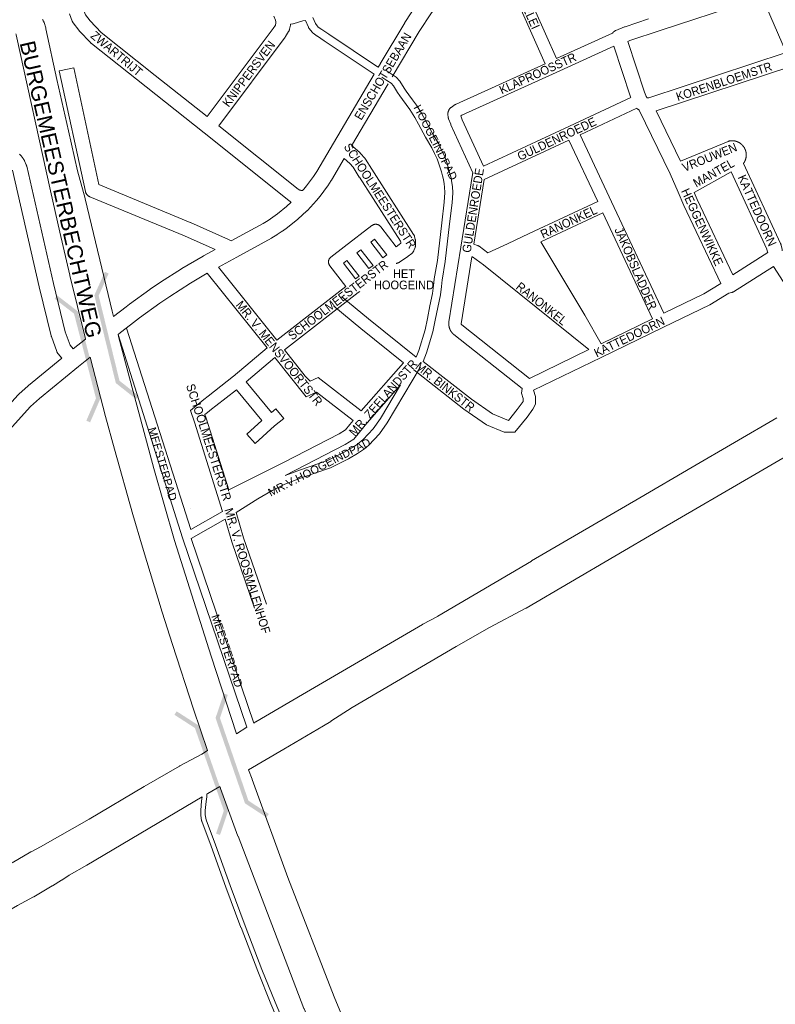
# Model space of a CAD drawing. Header units: metres. Extents: x 123819 to 142731, y 393440 to 405763.
# Tile 281 of 346: x 136853 to 137522, y 397774 to 398646. Entities that reach past the tile are written whole.
import ezdxf
from ezdxf.enums import TextEntityAlignment as Align

# ---------------------------------------------------------------- set-up
doc = ezdxf.new("R2010")
doc.units = ezdxf.units.M
doc.header["$MEASUREMENT"] = 0
for name, color, linetype, lineweight in [('gs-anno-wegen algemeen tekst', 7, 'Continuous', 0), ('gs-knt-aanvullende hoofdweg', 7, 'Continuous', 0), ('gs-knt-fietspaden', 7, 'Continuous', 0), ('gs-knt-hoofdweg', 7, 'Continuous', 0), ('gs-knt-paden', 7, 'Continuous', 0), ('gs-knt-plantopografie fietspaden', 7, 'Continuous', 0), ('gs-knt-wegen algemeen', 7, 'Continuous', 0), ('gs-symb-viaduct', 7, 'Continuous', 0)]:
    doc.layers.add(name, color=color, linetype=linetype, lineweight=lineweight)
doc.styles.add('Style-Arial', font='arial.ttf')

# ---------------------------------------------------------------- blocks, each defined once
blk = doc.blocks.new('gg0-viaduct_20')
at = {"layer": 'gs-symb-viaduct', "linetype": 'Continuous'}
blk.add_hatch(color=7, dxfattribs=at).paths.add_polyline_path([(5.576, -1.689), (3.875, -0.366), (-3.875, -0.366), (-5.576, -1.689), (-5.8, -1.4), (-4, 0), (4, 0), (5.8, -1.4)])
blk = doc.blocks.new('gg0-viaduct_21')
at = {"layer": 'gs-symb-viaduct', "linetype": 'Continuous'}
blk.add_hatch(color=7, dxfattribs=at).paths.add_polyline_path([(-5.576, -1.689), (-5.8, -1.4), (-4, 0), (4, 0), (5.8, -1.4), (5.576, -1.689), (3.875, -0.366), (-3.875, -0.366)])
blk = doc.blocks.new('gg0-viaduct_22')
at = {"layer": 'gs-symb-viaduct', "linetype": 'Continuous'}
blk.add_hatch(color=7, dxfattribs=at).paths.add_polyline_path([(-5.576, -1.689), (-5.8, -1.4), (-4, 0), (4, 0), (5.8, -1.4), (5.576, -1.689), (3.875, -0.366), (-3.875, -0.366)])
blk = doc.blocks.new('gg0-viaduct_23')
at = {"layer": 'gs-symb-viaduct', "linetype": 'Continuous'}
blk.add_hatch(color=7, dxfattribs=at).paths.add_polyline_path([(-5.576, -1.689), (-5.8, -1.4), (-4, 0), (4, 0), (5.8, -1.4), (5.576, -1.689), (3.875, -0.366), (-3.875, -0.366)])

msp = doc.modelspace()

# ---------------------------------------------------------------- linework, layer by layer
at = {"layer": 'gs-anno-wegen algemeen tekst', "color": 7, "linetype": 'Continuous'}
for p, q in [((137004.03, 398193.95), (136947.13, 398372.44)), ((137422.86, 398373.21), (137367.8, 398346.49)), ((136996.91, 398186.64), (136939.77, 398366.83)), ((137071.66, 398354.88), (137041.8, 398329.64)), ((137078.54, 398346.29), (137053.06, 398324.76)), ((137106.41, 398311.45), (137078.54, 398346.29)), ((137367.8, 398346.49), (137307.75, 398317.35)), ((137067.17, 398290.51), (137044.52, 398317.82)), ((137075.48, 398297.71), (137053.06, 398324.76)), ((137079.36, 398300.95), (137075.48, 398297.71)), ((137061.13, 398270.3), (137078.37, 398285.8)), ((137032.22, 398210.01), (137004.03, 398193.95)), ((137034.65, 398203.34), (137004.47, 398186.15))]:
    msp.add_line(p, q, dxfattribs=at)
at = {"layer": 'gs-anno-wegen algemeen tekst', "color": 7, "linetype": 'Continuous', "flags": 128}
for points in [[(137271.11, 398727.91), (137273.88, 398726.46), (137274.08, 398726.35), (137274.28, 398726.23), (137274.47, 398726.1), (137274.66, 398725.97), (137276.45, 398724.6), (137276.66, 398724.44), (137276.86, 398724.27), (137277.05, 398724.08), (137277.23, 398723.89), (137277.4, 398723.69), (137277.56, 398723.48), (137277.71, 398723.27), (137278.96, 398721.39), (137279.08, 398721.2), (137279.2, 398721), (137279.31, 398720.79), (137279.4, 398720.58), (137328.23, 398611.12)], [(137318.19, 398606.57), (137269.53, 398715.67), (137269.05, 398716.39), (137268.36, 398716.91), (137266.02, 398718.14)], [(137328.23, 398611.12), (137377.74, 398633.58)], [(137378.94, 398622.03), (137327.73, 398598.8), (137244.14, 398560.88), (137243.34, 398560.35), (137244.61, 398556.99), (137263.57, 398515.8)], [(137254.12, 398509.97), (137234.52, 398552.56), (137234.44, 398552.74), (137234.37, 398552.91), (137232.52, 398557.79), (137232.44, 398558.01), (137232.37, 398558.24), (137232.32, 398558.47), (137232.27, 398558.7), (137232.23, 398558.93), (137232.2, 398559.16), (137231.93, 398561.67), (137231.91, 398561.92), (137231.9, 398562.18), (137231.91, 398562.44), (137231.92, 398562.69), (137231.95, 398562.94), (137231.98, 398563.2), (137232.03, 398563.45), (137232.1, 398563.7), (137232.17, 398563.94), (137232.25, 398564.18), (137232.65, 398565.24), (137232.75, 398565.48), (137232.86, 398565.73), (137232.98, 398565.96), (137233.12, 398566.19), (137233.26, 398566.41), (137233.42, 398566.63), (137233.58, 398566.84), (137233.76, 398567.04), (137233.94, 398567.23), (137234.14, 398567.41), (137234.34, 398567.58), (137234.55, 398567.74), (137234.77, 398567.89), (137238.42, 398570.32), (137238.61, 398570.43), (137238.8, 398570.54), (137238.99, 398570.64), (137239.19, 398570.74), (137318.19, 398606.57)], [(137263.57, 398515.8), (137339.48, 398551.3), (137393.89, 398576.75)], [(137399.2, 398567.07), (137349.14, 398543.66)], [(137349.14, 398543.66), (137376.93, 398484.24), (137423.08, 398385.56)], [(137339.16, 398538.99), (137264.08, 398503.87), (137254.97, 398446.76)], [(137364.62, 398484.55), (137339.16, 398538.99)], [(137297.57, 398319.01), (137237.28, 398366.69), (137237.2, 398366.75), (137237.12, 398366.81), (137237.05, 398366.88), (137236.97, 398366.94), (137236.9, 398367.01), (137236.82, 398367.07), (137236.74, 398367.14), (137236.67, 398367.2), (137236.6, 398367.27), (137236.52, 398367.34), (137236.45, 398367.41), (137236.38, 398367.48), (137236.31, 398367.55), (137236.24, 398367.62), (137236.17, 398367.69), (137236.1, 398367.76), (137236.03, 398367.83), (137235.96, 398367.9), (137235.89, 398367.98), (137235.82, 398368.05), (137235.76, 398368.13), (137235.69, 398368.2), (137235.62, 398368.28), (137235.56, 398368.35), (137235.5, 398368.43), (137235.43, 398368.51), (137235.37, 398368.58), (137235.31, 398368.66), (137235.24, 398368.74), (137235.18, 398368.82), (137235.12, 398368.9), (137235.06, 398368.98), (137235, 398369.06), (137234.95, 398369.14), (137234.89, 398369.22), (137234.83, 398369.3), (137234.77, 398369.39), (137234.72, 398369.47), (137234.66, 398369.55), (137234.61, 398369.64), (137234.56, 398369.72), (137234.5, 398369.81), (137234.45, 398369.89), (137234.4, 398369.98), (137234.35, 398370.06), (137234.3, 398370.15), (137234.25, 398370.24), (137234.2, 398370.32), (137234.15, 398370.41), (137234.11, 398370.5), (137234.06, 398370.59), (137234.01, 398370.68), (137233.97, 398370.76), (137233.92, 398370.85), (137233.88, 398370.94), (137233.84, 398371.03), (137233.8, 398371.13), (137233.75, 398371.22), (137233.71, 398371.31), (137233.67, 398371.4), (137233.64, 398371.49), (137233.6, 398371.58), (137233.56, 398371.68), (137233.52, 398371.77), (137233.49, 398371.86), (137233.45, 398371.96), (137233.42, 398372.05), (137233.38, 398372.14), (137233.35, 398372.24), (137233.32, 398372.33), (137233.29, 398372.43), (137233.26, 398372.52), (137233.23, 398372.62), (137233.2, 398372.71), (137233.17, 398372.81), (137233.14, 398372.91), (137233.12, 398373), (137233.09, 398373.1), (137233.07, 398373.2), (137233.04, 398373.29), (137233.02, 398373.39), (137233, 398373.49), (137232.98, 398373.59), (137232.96, 398373.68), (137232.93, 398373.78), (137232.92, 398373.88), (137232.9, 398373.98), (137232.88, 398374.07), (137232.86, 398374.17), (137232.85, 398374.27), (137232.83, 398374.37), (137232.82, 398374.47), (137232.8, 398374.57), (137232.79, 398374.67), (137232.78, 398374.77), (137232.77, 398374.87), (137232.76, 398374.97), (137232.75, 398375.07), (137232.74, 398375.16), (137232.73, 398375.26), (137232.73, 398375.36), (137232.72, 398375.46), (137232.71, 398375.56), (137232.71, 398375.66), (137232.71, 398375.76), (137232.7, 398375.86), (137232.7, 398375.96), (137232.7, 398376.06), (137232.7, 398376.16), (137232.7, 398376.26), (137232.7, 398376.36), (137232.7, 398376.46), (137232.71, 398376.56), (137232.71, 398376.66), (137232.72, 398376.76), (137232.72, 398376.86), (137232.73, 398376.96), (137232.73, 398377.06), (137232.74, 398377.16), (137232.75, 398377.26), (137232.76, 398377.36), (137232.77, 398377.46), (137232.78, 398377.56), (137232.79, 398377.66), (137232.81, 398377.76), (137232.82, 398377.86), (137232.84, 398377.95), (137232.85, 398378.05), (137243.38, 398444.06), (137253.66, 398508.49), (137253.71, 398508.76), (137253.77, 398509.02), (137253.85, 398509.28), (137253.93, 398509.53), (137254.03, 398509.78), (137254.12, 398509.97)], [(137254.97, 398446.76), (137258.18, 398445.55), (137258.4, 398445.46), (137258.62, 398445.36), (137258.84, 398445.25), (137259.05, 398445.14), (137259.25, 398445.01), (137259.45, 398444.87), (137267.36, 398439.18), (137284.69, 398447.02), (137304, 398456.08), (137364.62, 398484.55)], [(137369.29, 398474.57), (137314.2, 398448.7)], [(137413.17, 398380.75), (137369.29, 398474.57)], [(137080.22, 398361.82), (137141.4, 398409.18), (137127.25, 398427.65), (137127.09, 398427.87), (137126.94, 398428.1), (137126.8, 398428.33), (137126.68, 398428.57), (137126.56, 398428.81), (137126.46, 398429.06), (137126.37, 398429.32), (137126.3, 398429.58), (137126.23, 398429.84), (137126.18, 398430.11), (137126.15, 398430.38), (137126.12, 398430.65), (137126.11, 398430.92), (137126.11, 398431.19), (137126.13, 398431.46), (137126.16, 398431.72), (137126.2, 398431.99), (137126.25, 398432.26), (137126.32, 398432.52), (137126.4, 398432.78), (137126.5, 398433.03), (137126.6, 398433.28), (137126.72, 398433.52), (137126.85, 398433.76), (137126.99, 398433.99), (137127.14, 398434.21), (137127.31, 398434.43), (137127.48, 398434.64), (137127.66, 398434.84), (137127.86, 398435.03), (137128.06, 398435.21), (137128.27, 398435.38), (137140.14, 398444.48), (137164.65, 398463.26), (137164.86, 398463.41), (137165.09, 398463.56), (137165.32, 398463.7), (137165.56, 398463.83), (137165.81, 398463.94), (137166.06, 398464.04), (137166.32, 398464.13), (137166.57, 398464.21), (137166.84, 398464.27), (137167.1, 398464.32), (137167.37, 398464.36), (137167.64, 398464.38), (137167.91, 398464.39), (137168.18, 398464.39), (137168.45, 398464.37), (137168.72, 398464.34), (137168.99, 398464.3), (137169.25, 398464.25), (137169.51, 398464.18), (137169.77, 398464.1), (137170.03, 398464.01), (137170.27, 398463.9), (137170.52, 398463.78), (137170.76, 398463.65), (137170.99, 398463.51), (137171.21, 398463.36), (137171.43, 398463.2), (137171.63, 398463.02), (137171.83, 398462.84), (137172.02, 398462.65), (137172.2, 398462.44), (137172.37, 398462.24), (137172.37, 398462.23), (137172.37, 398462.23)], [(137172.37, 398462.23), (137185.98, 398444.48)], [(137163.6, 398448.57), (137174.28, 398434.62), (137177.66, 398437.22), (137166.98, 398451.16), (137163.6, 398448.57)], [(137314.2, 398448.7), (137353.11, 398383.86), (137353.17, 398383.77), (137367.61, 398358.64)], [(137165.57, 398427.88), (137154.85, 398441.86), (137151.22, 398439.08), (137161.95, 398425.08), (137165.57, 398427.88)], [(137153.24, 398418.34), (137142.47, 398432.38), (137139.34, 398429.98), (137150.12, 398415.92), (137153.24, 398418.34)], [(137185.99, 398429.74), (137185.99, 398429.74)], [(137253.2, 398435.65), (137243.73, 398376.32), (137243.73, 398376.28), (137243.72, 398376.25), (137243.72, 398376.21), (137243.72, 398376.18), (137243.72, 398376.14), (137243.72, 398376.11), (137243.72, 398376.07), (137243.73, 398376.04), (137243.73, 398376), (137243.74, 398375.97), (137243.74, 398375.94), (137243.75, 398375.9), (137243.76, 398375.87), (137243.77, 398375.84), (137243.78, 398375.8), (137243.79, 398375.77), (137243.8, 398375.74), (137243.82, 398375.71), (137243.83, 398375.68), (137243.85, 398375.65), (137243.87, 398375.62), (137243.88, 398375.59), (137243.9, 398375.56), (137243.92, 398375.53), (137243.94, 398375.5), (137243.97, 398375.48), (137243.99, 398375.45), (137244.01, 398375.43), (137244.04, 398375.4), (137244.06, 398375.38), (137244.09, 398375.35), (137244.12, 398375.33), (137304.16, 398327.85)], [(137356.77, 398353.38), (137263.39, 398428.46), (137253.61, 398435.5), (137253.2, 398435.65)], [(137071.66, 398354.88), (137018.77, 398420.98)], [(137028.52, 398426.44), (137080.22, 398361.82)], [(137153.84, 398404.87), (137152.48, 398403.82), (137087.07, 398353.18)], [(137423.08, 398385.56), (137458.66, 398402.82), (137473.58, 398411.82)], [(137137.79, 398400.24), (137161.62, 398380.58), (137203.84, 398346.74)], [(137480.73, 398403.27), (137463.92, 398393.14), (137422.86, 398373.21)], [(137130.79, 398391.76), (137154.68, 398372.05), (137192.54, 398341.7)], [(137367.61, 398358.64), (137413.17, 398380.75)], [(137087.07, 398353.18), (137105.47, 398329.85), (137110.01, 398325.31), (137116.94, 398328.58), (137154.91, 398299.06)], [(137304.16, 398327.85), (137356.77, 398353.38)], [(137209.84, 398342.88), (137252.66, 398309.6), (137271.48, 398296.51), (137285.44, 398290.59)], [(137207.64, 398338.17), (137178.1, 398288.44), (137171.2, 398278.84), (137161.7, 398268.81), (137159.67, 398266.93), (137158.07, 398265.65), (137156.37, 398264.28), (137151.91, 398261.43), (137143.89, 398256.61), (137127.83, 398248.81), (137103.69, 398240.4), (137087.53, 398234.31), (137076.17, 398228.52), (137063.51, 398221.1), (137044.45, 398209.07)], [(137154.91, 398299.06), (137192.54, 398341.7)], [(137201.61, 398335.35), (137246.14, 398300.74), (137266.14, 398286.83), (137281.66, 398280.24), (137291.18, 398280.24)], [(137041.96, 398329.77), (137019.42, 398312.16), (137015.74, 398309.29), (137012.13, 398306.36), (137009.05, 398303.94), (137003.72, 398299.5), (137007.34, 398289.17), (137032.22, 398210.01)], [(137044.52, 398317.82), (137026.19, 398303.49), (137022.59, 398300.68), (137019, 398297.77), (137016.63, 398295.91), (137017.78, 398292.63), (137037.74, 398229.14)], [(137190.02, 398322.23), (137172.23, 398292.28), (137165.79, 398283.31), (137156.79, 398273.79), (137155.1, 398272.24), (137153.67, 398271.1), (137152.27, 398269.96), (137148.23, 398267.38), (137140.56, 398262.78), (137125.14, 398255.29), (137101.31, 398246.98), (137087.63, 398241.83)], [(137159.96, 398288.12), (137160.26, 398288.5), (137190.02, 398322.23)], [(137285.44, 398290.59), (137293.36, 398300.26), (137297.83, 398306.27), (137298.47, 398307.57), (137298.47, 398310.11), (137297, 398314.9), (137297.57, 398319.01)], [(137291.18, 398280.24), (137302.03, 398293.49), (137307.26, 398300.51), (137309.47, 398305.02), (137309.47, 398311.76), (137307.75, 398317.35)], [(137106.41, 398311.45), (137115.52, 398315.75), (137147.89, 398290.58)], [(137079.36, 398300.95), (137086.41, 398292.51), (137078.37, 398285.8)], [(137037.74, 398229.14), (137086.72, 398253.73), (137135.54, 398278.8), (137141.13, 398282.36), (137145.14, 398287.1), (137147.89, 398290.58)], [(137061.13, 398270.3), (137053.78, 398278.48), (137067.17, 398290.51)], [(137087.63, 398241.83), (137141.01, 398269.25), (137148.44, 398273.98), (137153.66, 398280.13), (137159.96, 398288.12)], [(137028.03, 398231.59), (137028.03, 398231.59), (137028.03, 398231.59)], [(137028.03, 398231.59), (137028.03, 398231.59), (137028.03, 398231.59)], [(137034.65, 398203.34), (137040.41, 398183.27), (137060.69, 398124.29)], [(137044.45, 398209.07), (137050.91, 398186.58), (137071.09, 398127.87)]]:
    msp.add_lwpolyline(points, dxfattribs=at)
at = {"layer": 'gs-knt-aanvullende hoofdweg', "color": 7, "linetype": 'Continuous', "flags": 128}
for points in [[(137266.02, 398718.14), (137263.16, 398712.98), (137263.04, 398712.78), (137262.92, 398712.59), (137256.08, 398701.84), (137255.88, 398701.55), (137252.21, 398696.34), (137252, 398696.06), (137217.45, 398651.65), (137206.46, 398634.98), (137206.46, 398634.97), (137182.56, 398594.87)], [(137170.19, 398603.5), (137171.84, 398606.29), (137171.86, 398606.33), (137193.64, 398642.81), (137193.64, 398642.82), (137193.82, 398643.1), (137205.07, 398660.16)], [(137103.35, 398494.44), (137104.33, 398495.5), (137106.76, 398498.43), (137112.95, 398506.79), (137115.85, 398511.21), (137130.5, 398536.08), (137166.62, 398597.43)], [(137178.95, 398588.76), (137146.61, 398533.84)], [(137139.96, 398522.55), (137128.7, 398503.43), (137128.51, 398503.12), (137125.39, 398498.37), (137125.27, 398498.19), (137125.15, 398498.02), (137118.71, 398489.33), (137118.58, 398489.16), (137118.45, 398489), (137115.77, 398485.77), (137115.77, 398485.76), (137115.65, 398485.63), (137115.53, 398485.49), (137115.52, 398485.49), (137107.38, 398476.62), (137107.18, 398476.41), (137106.96, 398476.2), (137099.04, 398468.83), (137098.83, 398468.65), (137098.62, 398468.47), (137090.16, 398461.71), (137090, 398461.58), (137089.83, 398461.46), (137085.43, 398458.32), (137085.2, 398458.16), (137080.68, 398455.18), (137080.44, 398455.04), (137075.81, 398452.23), (137075.52, 398452.06), (137044.99, 398435.38), (137044.97, 398435.37), (137028.52, 398426.44)], [(137039.97, 398449.75), (137068.17, 398465.16), (137072.53, 398467.81), (137076.82, 398470.63), (137080.94, 398473.57), (137089.02, 398480.03), (137093.17, 398483.88)], [(136935.63, 398382.7), (136946.73, 398391.29), (136949.71, 398393.59), (136949.93, 398393.75), (136967.89, 398406.65), (136968.05, 398406.77), (136977.21, 398412.98), (136977.38, 398413.09), (136996.01, 398424.99), (136996.24, 398425.14), (137015.02, 398436.2), (137015.25, 398436.33), (137025.6, 398441.94)], [(137018.77, 398420.98), (137003.99, 398412.26), (136985.55, 398400.49), (136976.57, 398394.39), (136958.8, 398381.63), (136950.68, 398375.35)], [(136950.68, 398375.35), (136941.94, 398368.59), (136939.77, 398366.83)], [(136900.05, 398354.01), (136910.85, 398362.75)], [(136391.26, 397814.34), (136407.4, 397826.83), (136423.04, 397839.93), (136432.56, 397848.42), (136498.19, 397910.45), (136517.22, 397933.34), (136517.25, 397933.37), (136584.49, 398013.27), (136584.56, 398013.35), (136651.51, 398090.62), (136651.57, 398090.69), (136750.87, 398202.41), (136750.92, 398202.46), (136851.31, 398313.35), (136851.48, 398313.53), (136851.54, 398313.59), (136851.56, 398313.62), (136851.65, 398313.71), (136851.84, 398313.88), (136860.07, 398321.33), (136860.21, 398321.45), (136860.35, 398321.57), (136889.95, 398345.79)], [(136914.95, 398346.74), (136904.67, 398338.42), (136904.66, 398338.42), (136904.66, 398338.42), (136904.64, 398338.4)], [(136904.63, 398338.39), (136870.01, 398310.06), (136862.19, 398302.99), (136762.08, 398192.41), (136662.83, 398080.75), (136595.95, 398003.56), (136528.75, 397923.72), (136509.45, 397900.5), (136509.25, 397900.28), (136509.18, 397900.2), (136509.15, 397900.17), (136509.12, 397900.13), (136509.05, 397900.06), (136508.83, 397899.85), (136442.8, 397837.43), (136442.64, 397837.29), (136432.95, 397828.64), (136432.78, 397828.49), (136416.94, 397815.22), (136416.71, 397815.04), (136400.37, 397802.4), (136400.19, 397802.27), (136391.84, 397796.18)], [(136904.64, 398338.4), (136904.63, 398338.39)], [(136904.64, 398338.4), (136904.63, 398338.39)], [(136904.63, 398338.39), (136904.63, 398338.39)], [(136904.63, 398338.39), (136904.63, 398338.39)]]:
    msp.add_lwpolyline(points, dxfattribs=at)
at = {"layer": 'gs-knt-fietspaden', "color": 7, "linetype": 'Continuous'}
for p, q in [((136996.91, 398186.64), (137053.73, 398018.91)), ((137004.47, 398186.15), (137059.85, 398022.65))]:
    msp.add_line(p, q, dxfattribs=at)
at = {"layer": 'gs-knt-fietspaden', "color": 7, "linetype": 'Continuous', "flags": 128}
for points in [[(137166.62, 398597.43), (137122.41, 398626.9), (137116.28, 398630.93), (137116.2, 398630.98), (137112.58, 398633.5), (137112.45, 398633.59), (137112.32, 398633.69), (137112.2, 398633.8), (137112.08, 398633.92), (137111.97, 398634.04), (137111.86, 398634.16), (137108.76, 398637.96), (137108.66, 398638.09), (137108.57, 398638.22), (137108.48, 398638.36), (137108.4, 398638.5), (137108.33, 398638.64), (137108.26, 398638.79), (137105.63, 398644.86), (137103.51, 398644.49), (137103.49, 398644.48), (137103.45, 398644.47), (137103.32, 398644.42), (137094.73, 398641.89), (137094.62, 398641.86), (137094.56, 398641.84), (137094.54, 398641.84), (137094.5, 398641.83), (137094.38, 398641.8), (137092.41, 398641.43)], [(137112.11, 398647.57), (137114.51, 398642.02), (137116.99, 398638.98), (137120.17, 398636.77), (137126.27, 398632.76), (137126.29, 398632.75), (137169.61, 398603.9), (137169.63, 398603.88), (137170.19, 398603.5)], [(137226.68, 398414.91), (137229.53, 398431.29), (137233.38, 398464.83), (137235.57, 398483.35), (137236.13, 398492.34), (137235.98, 398497.76), (137235.44, 398501.16), (137234.72, 398505.56), (137233.75, 398509.21), (137232.81, 398512.58), (137230.9, 398519.16), (137228.79, 398524.92), (137226.36, 398530.05), (137223.74, 398535.48), (137218.18, 398544.77), (137212.14, 398556.39), (137208.6, 398562.66), (137204.04, 398569.8), (137200.62, 398574.62), (137197.27, 398579.1), (137195.02, 398582.27), (137193.1, 398584.89), (137189.26, 398591.07), (137186.17, 398594.55), (137181.71, 398597.58), (137177.28, 398600.45)], [(137219.79, 398416.11), (137222.6, 398432.29), (137226.43, 398465.64), (137228.6, 398483.97), (137229.12, 398492.46), (137229, 398497.11), (137228.53, 398500.05), (137227.86, 398504.09), (137227, 398507.38), (137226.08, 398510.66), (137224.24, 398516.98), (137222.33, 398522.22), (137220.04, 398527.03), (137217.57, 398532.16), (137212.07, 398541.36), (137205.98, 398553.05), (137202.6, 398559.06), (137198.23, 398565.89), (137194.97, 398570.5), (137191.61, 398574.98), (137189.35, 398578.18), (137187.3, 398580.96), (137183.63, 398586.87), (137181.51, 398589.26), (137177.85, 398591.75), (137173.48, 398594.56)], [(137219.75, 398415.83), (137219.22, 398410.12), (137218.31, 398403.04), (137215.99, 398392.05), (137213.81, 398380.84), (137211.77, 398370.86), (137206.21, 398352.7), (137203.84, 398346.74)], [(137226.72, 398415.18), (137226.18, 398409.35), (137225.21, 398401.87), (137222.85, 398390.65), (137220.67, 398379.47), (137218.56, 398369.13), (137212.82, 398350.38), (137209.84, 398342.88)], [(137003.85, 398212.26), (137003.85, 398212.26)]]:
    msp.add_lwpolyline(points, dxfattribs=at)
at = {"layer": 'gs-knt-hoofdweg', "color": 7, "linetype": 'Continuous', "flags": 128}
for points in [[(136872.8, 398645.57), (136873.03, 398645.27), (136873.24, 398644.96), (136873.43, 398644.64), (136873.61, 398644.32), (136873.78, 398643.99), (136873.93, 398643.64), (136874.06, 398643.3), (136874.18, 398642.94), (136875.63, 398638.18), (136875.72, 398637.87), (136875.79, 398637.55), (136885.57, 398592.68), (136895.9, 398547.02), (136895.91, 398546.97), (136903.69, 398511.62), (136910.48, 398487.28), (136910.56, 398486.99), (136934.4, 398387.42), (136935.63, 398382.7)], [(136910.85, 398362.75), (136910.53, 398364.04), (136897.03, 398419.12), (136897.01, 398419.2), (136888.1, 398457.35), (136888.09, 398457.4), (136879.8, 398493.98), (136879.79, 398494.03), (136849.41, 398632.24), (136849.38, 398632.4), (136849.26, 398632.98)], [(136939.77, 398366.83), (136940.22, 398365.1), (136950.96, 398323.93), (136971.48, 398248.24), (136989.81, 398184.23), (137022.05, 398081.79), (137044.47, 398013.29)], [(137019.05, 397998.25), (137006.54, 398035), (137006.51, 398035.1), (136987.89, 398092.18), (136987.87, 398092.26), (136978.84, 398120.89), (136978.82, 398120.96), (136961.34, 398178.41), (136961.32, 398178.48), (136952.87, 398207.29), (136952.85, 398207.37), (136936.52, 398265.15), (136936.5, 398265.22), (136928.63, 398294.19), (136928.61, 398294.27), (136914.95, 398346.74)], [(137222.86, 398117.2), (137306.05, 398166.19), (137306.08, 398166.21), (137402, 398221.99), (137448.2, 398249.16), (137448.22, 398249.17), (137523.27, 398292.89)], [(137548.31, 398268.68), (137507.4, 398244.93), (137418.96, 398193.59), (137301.13, 398124.45), (137300.9, 398124.33), (137268.83, 398107.2), (137239.36, 398090.44), (137147.07, 398036.45), (137128.27, 398024.23), (137128.14, 398024.15), (137121.83, 398020.26), (137121.69, 398020.18), (137086.67, 397999.71), (137055.27, 397981.37)], [(137059.85, 398022.65), (137061.56, 398023.7), (137061.66, 398023.76), (137103.21, 398048.11), (137103.22, 398048.11), (137209.3, 398110.08), (137209.56, 398110.23), (137222.72, 398117.12), (137222.85, 398117.19)], [(137044.47, 398013.29), (137053.73, 398018.91)], [(136845.94, 397898.93), (136862.37, 397908.54), (136862.53, 397908.63), (136862.69, 397908.72), (136870.95, 397912.94), (136914.19, 397937.52), (136962.7, 397966.59), (136962.81, 397966.65), (136994.15, 397984.64), (136994.31, 397984.74), (137013.83, 397995.2), (137019.05, 397998.25)], [(137055.27, 397981.37), (137058.5, 397972.93), (137058.54, 397972.81), (137090.13, 397886.01), (137131.21, 397780.38), (137170.17, 397686.47), (137182.08, 397659.71)], [(137155.07, 397649.64), (137141.8, 397681.71), (137104.44, 397769.56), (137104.33, 397769.83), (137045.96, 397922.55), (137045.92, 397922.66), (137030.48, 397964.75), (137030.39, 397965.01), (137029.89, 397966.53)], [(137014.22, 397957.31), (136912.02, 397896.99), (136911.97, 397896.96), (136896.48, 397888.01), (136889.87, 397883.67), (136889.68, 397883.55), (136881.49, 397878.56), (136881.39, 397878.5), (136865.05, 397868.95), (136864.88, 397868.85), (136850.55, 397861.06), (136835.89, 397852.61), (136799.17, 397831.28), (136760.76, 397808.83), (136731.02, 397791.24), (136721.27, 397784.34), (136721.15, 397784.26), (136707.78, 397775.23), (136707.62, 397775.13), (136707.45, 397775.02), (136677.85, 397757.58)]]:
    msp.add_lwpolyline(points, dxfattribs=at)
at = {"layer": 'gs-knt-paden', "color": 7, "linetype": 'Continuous', "flags": 128}
for points in [[(137018.23, 397959.69), (137018.32, 397957.88), (137018.32, 397957.79), (137018.32, 397957.69), (137018.31, 397957.6), (137018.3, 397957.5), (137017.69, 397953.14), (137016.93, 397945.24), (137016.98, 397941.29), (137017.62, 397937.09), (137025.89, 397914.97), (137025.9, 397914.94), (137038.86, 397878.84), (137052.35, 397843.03), (137067.16, 397804.46), (137078.77, 397775.55), (137132.32, 397649), (137134.31, 397646.24)], [(137128.71, 397647.22), (137075.06, 397774), (137075.05, 397774.03), (137063.42, 397802.98), (137063.41, 397803.01), (137048.6, 397841.6), (137048.59, 397841.61), (137035.09, 397877.44), (137035.08, 397877.47), (137022.12, 397913.57), (137013.78, 397935.88), (137013.75, 397935.96), (137013.73, 397936.04), (137013.71, 397936.12), (137013.69, 397936.2), (137013.68, 397936.28), (137012.98, 397940.82), (137012.97, 397940.91), (137012.96, 397941.01), (137012.96, 397941.1), (137012.91, 397945.3), (137012.91, 397945.37), (137012.91, 397945.44), (137012.92, 397945.51), (137013.69, 397953.57), (137013.7, 397953.65), (137014.22, 397957.31)]]:
    msp.add_lwpolyline(points, dxfattribs=at)
at = {"layer": 'gs-knt-plantopografie fietspaden', "color": 7, "linetype": 'Continuous', "flags": 128}
msp.add_lwpolyline([(137003.85, 398212.26), (137003.85, 398212.26)], dxfattribs=at)
at = {"layer": 'gs-knt-wegen algemeen', "color": 7, "linetype": 'Continuous', "flags": 128}
for points in [[(136899.68, 398755.12), (136899.78, 398754.87, -0.277947), (136899.78, 398754.86), (136898.7, 398753.82), (136897.18, 398750.6), (136895.3, 398745.53), (136893.64, 398735.58), (136892.98, 398725.67), (136893.38, 398719.01), (136896.16, 398706.31), (136902.33, 398681), (136902.37, 398680.82), (136902.41, 398680.64), (136904.03, 398671.84), (136904.7, 398668.86), (136908.83, 398655.17), (136910.83, 398649.9), (136915.06, 398644.5), (136924.65, 398634.27), (136972.58, 398596.15), (137018.74, 398559.71)], [(137025.6, 398441.94), (136998.65, 398454.08), (136914.64, 398488.75), (136914.35, 398488.87), (136914.07, 398489.01), (136913.79, 398489.17), (136913.53, 398489.33), (136913.27, 398489.51), (136913.02, 398489.71), (136912.78, 398489.91), (136912.55, 398490.13), (136912.33, 398490.35), (136912.13, 398490.59), (136911.93, 398490.83), (136911.75, 398491.09), (136911.58, 398491.35), (136911.42, 398491.63), (136911.27, 398491.9), (136911.14, 398492.19), (136911.02, 398492.48), (136910.92, 398492.78), (136910.83, 398493.08), (136910.76, 398493.39), (136887.65, 398600.27, -0.369584), (136887.66, 398600.28), (136900.36, 398603.02, -0.369583), (136900.38, 398603.02), (136922.76, 398499.48), (137003.71, 398466.08), (137003.91, 398466), (137037.65, 398450.79), (137039.97, 398449.75)]]:
    msp.add_lwpolyline(points, format="xyb", dxfattribs=at)
for points in [[(137510.24, 398665.7), (137495.69, 398660.89), (137420.02, 398635.89), (137393.14, 398627.01), (137391.26, 398626.25)], [(137531.47, 398616.46), (137510.24, 398665.7)], [(137093.17, 398483.88), (137093.1, 398483.92), (137092.98, 398483.99), (137092.85, 398484.07), (137092.73, 398484.14), (137092.61, 398484.22), (137092.49, 398484.3), (137092.37, 398484.38), (137092.25, 398484.46), (137092.13, 398484.54), (137092.01, 398484.62), (137091.89, 398484.7), (137091.78, 398484.79), (137091.66, 398484.87), (137091.55, 398484.96), (137091.43, 398485.04), (137091.32, 398485.13), (137091.2, 398485.22), (137091.09, 398485.31), (137091.07, 398485.32), (137015.9, 398545.37), (136964.51, 398585.93), (136964.49, 398585.95), (136916.17, 398624.38), (136915.93, 398624.58), (136915.7, 398624.8), (136915.47, 398625.02), (136905.37, 398635.8), (136905.18, 398636.01), (136905, 398636.23), (136899.97, 398642.64), (136899.8, 398642.87), (136899.64, 398643.1), (136899.49, 398643.34), (136899.35, 398643.59), (136899.22, 398643.84), (136899.1, 398644.1), (136899, 398644.36), (136896.58, 398650.77)], [(137018.74, 398559.71), (137077.11, 398637.59), (137079.03, 398640.76), (137079.42, 398642.7), (137079.42, 398643.78), (137079.07, 398645.09), (137077.6, 398648.77)], [(137092.41, 398641.43), (137092.39, 398641.29), (137092.36, 398641.03), (137092.31, 398640.78), (137091.57, 398637.1), (137091.51, 398636.82), (137091.44, 398636.55), (137091.36, 398636.28), (137091.26, 398636.02), (137091.15, 398635.75), (137091.03, 398635.5), (137090.9, 398635.25), (137090.76, 398635.01), (137088.09, 398630.58), (137087.98, 398630.4), (137087.86, 398630.22), (137087.73, 398630.04), (137028.95, 398551.61)], [(137377.74, 398633.58), (137377.81, 398633.7), (137377.91, 398633.83), (137378, 398633.96), (137378.1, 398634.08), (137378.2, 398634.2), (137378.31, 398634.32), (137378.42, 398634.44), (137378.53, 398634.56), (137378.64, 398634.67), (137378.76, 398634.78), (137378.87, 398634.89), (137379, 398634.99), (137379.12, 398635.09), (137379.25, 398635.19), (137379.38, 398635.28), (137379.51, 398635.37), (137379.64, 398635.46), (137379.77, 398635.55), (137379.91, 398635.63), (137380.05, 398635.71), (137380.19, 398635.78), (137380.34, 398635.85), (137380.48, 398635.92), (137380.72, 398636.03), (137388.45, 398639.16), (137388.65, 398639.23), (137388.85, 398639.3), (137409.71, 398646.2)], [(137393.89, 398576.75), (137393.75, 398577.15), (137393.72, 398577.24), (137378.94, 398622.03)], [(137391.26, 398626.25), (137406.07, 398581.36), (137407.13, 398578.31), (137407.41, 398577.65), (137408.34, 398576.43), (137408.56, 398576.34), (137408.61, 398576.33), (137408.65, 398576.32), (137408.69, 398576.31), (137408.73, 398576.3), (137408.78, 398576.29), (137408.82, 398576.29), (137408.86, 398576.28), (137408.91, 398576.27), (137408.95, 398576.27), (137408.99, 398576.26), (137409.04, 398576.26), (137409.08, 398576.26), (137409.12, 398576.26)], [(137409.12, 398576.26), (137409.16, 398576.25), (137409.17, 398576.25), (137409.17, 398576.25), (137409.21, 398576.25), (137409.25, 398576.25), (137409.3, 398576.25), (137409.34, 398576.26), (137409.38, 398576.26), (137409.43, 398576.26), (137409.47, 398576.26), (137409.51, 398576.27), (137409.56, 398576.27), (137409.6, 398576.28), (137409.64, 398576.29), (137409.69, 398576.29), (137409.73, 398576.3), (137409.77, 398576.31), (137409.81, 398576.32), (137409.86, 398576.33), (137409.9, 398576.34), (137409.94, 398576.35), (137531.47, 398616.46)], [(137536.64, 398604.46), (137416.26, 398564.73)], [(137401.46, 398565.37), (137400.65, 398565.89), (137400.42, 398566.04), (137400.21, 398566.19), (137399.99, 398566.36), (137399.79, 398566.54), (137399.35, 398566.94), (137399.2, 398567.07)], [(137473.58, 398411.82), (137440.92, 398480.9), (137440.81, 398481.14), (137435.83, 398492.87), (137428.94, 398509.12), (137401.46, 398565.37)], [(137416.26, 398564.73), (137438.02, 398520.19)], [(137028.95, 398551.61), (137099.19, 398495.5), (137099.26, 398495.45), (137099.32, 398495.4), (137099.39, 398495.35), (137099.45, 398495.3), (137099.52, 398495.26), (137099.59, 398495.21), (137099.66, 398495.17), (137099.73, 398495.13), (137099.8, 398495.08), (137099.87, 398495.04), (137099.94, 398495), (137100.02, 398494.96), (137100.09, 398494.93), (137100.16, 398494.89), (137100.24, 398494.86), (137100.31, 398494.82), (137100.39, 398494.79), (137100.46, 398494.76), (137100.54, 398494.73), (137100.61, 398494.7), (137100.69, 398494.67), (137100.77, 398494.64), (137100.85, 398494.62), (137100.92, 398494.59), (137101, 398494.57), (137101.08, 398494.55), (137101.16, 398494.53), (137101.24, 398494.51), (137101.32, 398494.49), (137101.4, 398494.48), (137101.48, 398494.46), (137101.56, 398494.45), (137101.59, 398494.44), (137101.66, 398494.43), (137101.73, 398494.42), (137101.8, 398494.41), (137101.87, 398494.4), (137101.94, 398494.39), (137102.01, 398494.39), (137102.08, 398494.38), (137102.15, 398494.38), (137102.23, 398494.37), (137102.3, 398494.37), (137102.37, 398494.37), (137102.44, 398494.37), (137102.51, 398494.37), (137102.58, 398494.37), (137102.65, 398494.37), (137102.72, 398494.37), (137102.79, 398494.38), (137102.86, 398494.38), (137102.93, 398494.39), (137103, 398494.39), (137103.07, 398494.4), (137103.14, 398494.41), (137103.21, 398494.42), (137103.28, 398494.43), (137103.35, 398494.44)], [(137438.02, 398520.19), (137480.1, 398537.78), (137480.39, 398537.89), (137480.68, 398537.99), (137480.97, 398538.07), (137481.26, 398538.14), (137481.56, 398538.2), (137481.7, 398538.22), (137481.83, 398538.24), (137481.97, 398538.26), (137482.11, 398538.28), (137482.24, 398538.29), (137482.38, 398538.3), (137482.51, 398538.32), (137482.65, 398538.33), (137482.67, 398538.33), (137482.81, 398538.34), (137482.94, 398538.35), (137483.08, 398538.35), (137483.21, 398538.36), (137483.35, 398538.36), (137483.48, 398538.36), (137483.62, 398538.36), (137483.75, 398538.36), (137483.78, 398538.36), (137483.92, 398538.36), (137484.05, 398538.36), (137484.19, 398538.35), (137484.32, 398538.34), (137484.46, 398538.33), (137484.59, 398538.32), (137484.73, 398538.31), (137484.86, 398538.3), (137484.88, 398538.3), (137485.02, 398538.28), (137485.16, 398538.27), (137485.29, 398538.25), (137485.43, 398538.23), (137485.56, 398538.21), (137485.7, 398538.19), (137485.83, 398538.16), (137485.97, 398538.14), (137486.1, 398538.11), (137486.24, 398538.09), (137486.37, 398538.06), (137486.5, 398538.03), (137486.64, 398537.99), (137486.77, 398537.96), (137486.9, 398537.92), (137487.03, 398537.89), (137487.05, 398537.88), (137487.18, 398537.84), (137487.31, 398537.8), (137487.44, 398537.76), (137487.57, 398537.72), (137487.7, 398537.68), (137487.83, 398537.63), (137487.96, 398537.59), (137488.08, 398537.54), (137488.11, 398537.53), (137488.24, 398537.48), (137488.36, 398537.43), (137488.49, 398537.38), (137488.61, 398537.33), (137488.73, 398537.27), (137488.86, 398537.22), (137488.98, 398537.16), (137489.1, 398537.1), (137489.24, 398537.03), (137489.37, 398536.97), (137489.49, 398536.91), (137489.61, 398536.84), (137489.73, 398536.78), (137489.85, 398536.71), (137489.97, 398536.64), (137490.09, 398536.57), (137490.21, 398536.5), (137490.32, 398536.43), (137490.44, 398536.35), (137490.55, 398536.28), (137490.66, 398536.2), (137490.77, 398536.13), (137490.89, 398536.05), (137491, 398535.97), (137491.02, 398535.95), (137491.13, 398535.87), (137491.24, 398535.79), (137491.34, 398535.71), (137491.45, 398535.63), (137491.55, 398535.54), (137491.66, 398535.46), (137491.76, 398535.37), (137491.87, 398535.28), (137491.88, 398535.26), (137491.99, 398535.17), (137492.09, 398535.08), (137492.19, 398534.99), (137492.29, 398534.9), (137492.39, 398534.8), (137492.49, 398534.71), (137492.58, 398534.61), (137492.68, 398534.51), (137492.78, 398534.41), (137492.87, 398534.31), (137492.97, 398534.2), (137493.06, 398534.1), (137493.15, 398534), (137493.24, 398533.89), (137493.32, 398533.79), (137493.41, 398533.68), (137493.5, 398533.57), (137493.58, 398533.47), (137493.67, 398533.36), (137493.75, 398533.25), (137493.83, 398533.14), (137493.91, 398533.03), (137493.98, 398532.92), (137494.06, 398532.8), (137494.08, 398532.78), (137494.15, 398532.67), (137494.22, 398532.56), (137494.3, 398532.44), (137494.37, 398532.33), (137494.44, 398532.21), (137494.51, 398532.09), (137494.57, 398531.98), (137494.64, 398531.86), (137494.65, 398531.84), (137494.72, 398531.72), (137494.78, 398531.6), (137494.84, 398531.48), (137494.91, 398531.35), (137494.97, 398531.23), (137495.02, 398531.11), (137495.08, 398530.99), (137495.14, 398530.86), (137495.14, 398530.85), (137495.2, 398530.72), (137495.25, 398530.6), (137495.3, 398530.47), (137495.35, 398530.35), (137495.4, 398530.22), (137495.45, 398530.09), (137495.5, 398529.96), (137495.54, 398529.82), (137495.59, 398529.69), (137495.63, 398529.56), (137495.67, 398529.43), (137495.71, 398529.3), (137495.75, 398529.17), (137495.78, 398529.04), (137495.82, 398528.91), (137495.85, 398528.78), (137495.86, 398528.75), (137495.89, 398528.62), (137495.92, 398528.49), (137495.95, 398528.36), (137495.97, 398528.23), (137496, 398528.09), (137496.03, 398527.96), (137496.05, 398527.83), (137496.07, 398527.69), (137496.07, 398527.67), (137496.09, 398527.53), (137496.11, 398527.4), (137496.13, 398527.26), (137496.15, 398527.12), (137496.16, 398526.99), (137496.17, 398526.85), (137496.18, 398526.72), (137496.19, 398526.58), (137496.2, 398526.44), (137496.21, 398526.3), (137496.21, 398526.16), (137496.22, 398526.03), (137496.22, 398525.89), (137496.22, 398525.76), (137496.22, 398525.62), (137496.22, 398525.47), (137496.22, 398525.33), (137496.21, 398525.2), (137496.2, 398525.06), (137496.2, 398524.92), (137496.19, 398524.79), (137496.17, 398524.65), (137496.16, 398524.52), (137496.15, 398524.38), (137496.15, 398524.36), (137496.13, 398524.22), (137496.11, 398524.09), (137496.09, 398523.95), (137496.07, 398523.82), (137496.05, 398523.69), (137496.03, 398523.55), (137496.01, 398523.42), (137495.98, 398523.29), (137495.98, 398523.26), (137495.95, 398523.13), (137495.92, 398523), (137495.89, 398522.86), (137495.86, 398522.73), (137495.82, 398522.6), (137495.79, 398522.46), (137495.75, 398522.33), (137495.72, 398522.2), (137495.67, 398522.07), (137495.63, 398521.93), (137495.59, 398521.8), (137495.55, 398521.68), (137495.5, 398521.55), (137495.46, 398521.42), (137495.41, 398521.29), (137495.36, 398521.16), (137495.36, 398521.15), (137495.31, 398521.02), (137495.25, 398520.89), (137495.2, 398520.77), (137495.15, 398520.64), (137495.09, 398520.52), (137495.03, 398520.4), (137494.98, 398520.27), (137494.92, 398520.15), (137494.91, 398520.13), (137494.84, 398520.01), (137494.78, 398519.89), (137494.72, 398519.77), (137494.65, 398519.65), (137494.59, 398519.53), (137494.52, 398519.41), (137494.45, 398519.3), (137494.38, 398519.18), (137494.37, 398519.16), (137494.3, 398519.05), (137494.23, 398518.93), (137494.15, 398518.82), (137494.08, 398518.71), (137494, 398518.6), (137493.93, 398518.48), (137493.85, 398518.37), (137493.81, 398518.32), (137493.77, 398518.27)], [(136852.45, 398526.4), (136852.57, 398526.27), (136852.7, 398526.15), (136852.82, 398526.02), (136852.95, 398525.9), (136853.07, 398525.77), (136853.19, 398525.64), (136853.31, 398525.51), (136853.43, 398525.38), (136853.55, 398525.25), (136853.67, 398525.12), (136853.79, 398524.99), (136853.91, 398524.85), (136854.02, 398524.72), (136854.14, 398524.58), (136854.25, 398524.45), (136854.36, 398524.31), (136854.47, 398524.17), (136854.58, 398524.03), (136854.69, 398523.89), (136854.8, 398523.76), (136854.91, 398523.61), (136855.01, 398523.47), (136855.12, 398523.33), (136855.22, 398523.19), (136855.33, 398523.04), (136855.43, 398522.9), (136855.53, 398522.75), (136855.63, 398522.61), (136855.73, 398522.46), (136855.83, 398522.31), (136855.92, 398522.16), (136856.02, 398522.01), (136856.11, 398521.86), (136856.21, 398521.71), (136856.3, 398521.56), (136856.39, 398521.41), (136856.48, 398521.26), (136856.57, 398521.1), (136856.68, 398520.9), (136856.79, 398520.69), (136856.89, 398520.48), (136858.38, 398517.09), (136858.5, 398516.8), (136858.6, 398516.51), (136858.69, 398516.22), (136858.77, 398515.92), (136882.53, 398412.06), (136892.96, 398369.04), (136897.15, 398357.36), (136900.05, 398354.01)], [(137146.61, 398533.84), (137147.36, 398533.32), (137147.54, 398533.19), (137147.71, 398533.06), (137147.87, 398532.92), (137153.87, 398527.78), (137154.09, 398527.58), (137154.31, 398527.37), (137154.52, 398527.14), (137158.17, 398522.99), (137158.34, 398522.79), (137158.51, 398522.57), (137158.66, 398522.36), (137158.81, 398522.13), (137164.46, 398513.05), (137201.52, 398455.44), (137201.68, 398455.19), (137201.82, 398454.93), (137201.95, 398454.67), (137202.07, 398454.4), (137202.17, 398454.12), (137202.27, 398453.85), (137202.35, 398453.56), (137203.03, 398450.96), (137203.1, 398450.67), (137203.15, 398450.37), (137203.2, 398450.07), (137203.22, 398449.76), (137203.24, 398449.46), (137203.31, 398446.38), (137203.31, 398446.09), (137203.29, 398445.8), (137203.27, 398445.52), (137203.23, 398445.23), (137203.18, 398444.95), (137203.12, 398444.66), (137203.04, 398444.39), (137202.95, 398444.11), (137202.85, 398443.84), (137201.82, 398441.24), (137201.71, 398440.96), (137201.57, 398440.68), (137201.43, 398440.41), (137201.27, 398440.15), (137201.1, 398439.89), (137200.92, 398439.65), (137200.73, 398439.41), (137200.52, 398439.18), (137200.31, 398438.96), (137200.09, 398438.76), (137199.85, 398438.56), (137196.7, 398436.02), (137196.48, 398435.85), (137196.26, 398435.7), (137189.01, 398430.82), (137188.74, 398430.64), (137188.46, 398430.49), (137188.17, 398430.34), (137187.88, 398430.21), (137187.58, 398430.09), (137187.28, 398429.99), (137186.97, 398429.91), (137186.66, 398429.84), (137186.35, 398429.78), (137186.03, 398429.74), (137185.99, 398429.74)], [(137185.98, 398444.48), (137188.76, 398446.34), (137190.26, 398447.55), (137190.24, 398448.41), (137190.01, 398449.27), (137153.49, 398506.04), (137153.43, 398506.13), (137148.04, 398514.79), (137145.05, 398518.2), (137139.96, 398522.55)], [(137493.77, 398518.27), (137526.66, 398447.22), (137526.77, 398446.96), (137526.87, 398446.71), (137526.96, 398446.44), (137527.03, 398446.18), (137527.1, 398445.91), (137528, 398441.92), (137528.05, 398441.64), (137528.09, 398441.37), (137528.13, 398441.09), (137528.15, 398440.82)], [(136889.95, 398345.79), (136886.52, 398349.75), (136886.33, 398349.98), (136886.14, 398350.22), (136885.98, 398350.47), (136885.82, 398350.73), (136885.67, 398350.99), (136885.54, 398351.26), (136885.42, 398351.53), (136885.31, 398351.81), (136880.59, 398364.97), (136880.51, 398365.19), (136880.45, 398365.41), (136880.39, 398365.64), (136869.87, 398409.03), (136869.85, 398409.11), (136846.22, 398512.41)], [(137482.83, 398510.92), (137450.1, 398492.59)], [(137484.29, 398419.63), (137515.19, 398439.25), (137515.17, 398439.61), (137514.55, 398442.38), (137482.83, 398510.92)], [(137450.1, 398492.59), (137452.74, 398486.35), (137484.29, 398419.63)], [(137185.99, 398429.74), (137185.99, 398429.74)], [(137520.32, 398427.08), (137485.04, 398404.69)], [(137537.01, 398401.22), (137520.32, 398427.08)], [(137485.04, 398404.69), (137484.97, 398404.65), (137484.83, 398404.57), (137484.69, 398404.49), (137484.55, 398404.41), (137484.41, 398404.34), (137484.26, 398404.27), (137484.12, 398404.21), (137483.97, 398404.14), (137483.82, 398404.09), (137483.67, 398404.03), (137483.52, 398403.98), (137483.37, 398403.94), (137483.21, 398403.89), (137480.73, 398403.27)], [(137485.04, 398404.69), (137485.04, 398404.69), (137485.04, 398404.69)], [(137485.04, 398404.69), (137485.04, 398404.69), (137485.04, 398404.69)], [(137222.85, 398117.19), (137222.86, 398117.2), (137222.86, 398117.2)], [(137222.85, 398117.19), (137222.86, 398117.2), (137222.86, 398117.2)], [(137029.89, 397966.53), (137019.23, 397960.27), (137018.23, 397959.69)]]:
    msp.add_lwpolyline(points, dxfattribs=at)

# ---------------------------------------------------------------- block references
at = {"layer": 'gs-symb-viaduct', "color": 7, "linetype": 'Continuous'}
for name, p, xscale, yscale, zscale, rotation in [('gg0-viaduct_22', (136928.18, 398362.59), 9.999999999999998, 9.999999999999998, 9.999999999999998, 103.7709989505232), ('gg0-viaduct_23', (136913.93, 398348.66), 10, 10, 10, 284.5500167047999), ('gg0-viaduct_21', (137039.09, 397989.39), 10, 10, 10, 109.0319612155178), ('gg0-viaduct_20', (137024.02, 397982.98), 10, 10, 10, 289.3310590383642)]:
    msp.add_blockref(name, p, dxfattribs=dict(at, xscale=xscale, yscale=yscale, zscale=zscale, rotation=rotation))

# ---------------------------------------------------------------- texts
at = {"layer": 'gs-anno-wegen algemeen tekst', "color": 7, "style": 'Style-Arial', "width": 0.909091}
for s, rotation, p in [('AKELEI', 294.03906, (137303.12, 398653.48)), ('ZWARTRIJT', 320.22027, (136938.45, 398615.47)), ('ENSCHOTSEBAAN', 59.16227, (137174.29, 398595.44)), ('KNIPPERSVEN', 53.14954, (137055.46, 398597.65)), ('KORENBLOEMSTR', 18.2103, (137476.44, 398590.8)), ('GULDENROEDE', 25.06735, (137328.3, 398540)), ('VROUWEN', 21.82607, (137463.71, 398523.71)), ('MANTEL', 29.24625, (137467.32, 398509.78)), ('KATTEDOORN', 294.23488, (137505.88, 398476.63)), ('HEGGENWIKKE', 294.59468, (137457.18, 398461.89)), ('JAKOBSLADDER', 293.4296, (137398.33, 398425.24)), ('SCHOOLMEESTERSTR', 37.49646, (137134.53, 398397.27)), ('RANONKEL', 321.65957, (137314.95, 398394.07)), ('MR. V. MENSVOORTSTR', 308.66341, (137082.52, 398350.13)), ('MR. ZEELANDSTR', 48.84146, (137174.51, 398310.75)), ('MR. BINKSTR', 321.65957, (137229.5, 398320.47)), ('SCHOOLMEESTERSTR', 287.8956, (137020.11, 398271.31)), ('MR. V. ROOSMALENHOF', 286.9197, (137054.32, 398157.45))]:
    msp.add_text(s, height=7.7, rotation=rotation, dxfattribs=at).set_placement(p, align=Align.MIDDLE_CENTER)
at = {"layer": 'gs-anno-wegen algemeen tekst', "color": 7, "style": 'Style-Arial'}
msp.add_text('BURGEMEESTERBECHTWEG', height=13.6, rotation=282.83042, dxfattribs=at).set_placement((136888.93, 398495.29), align=Align.MIDDLE_CENTER)
at = {"layer": 'gs-anno-wegen algemeen tekst', "color": 7, "linetype": 'Continuous', "style": 'Style-Arial', "width": 0.909091}
for s, rotation, p in [('KLAPROOSSTR', 24.39771, (137311.47, 398597.95)), ('SCHOOLMEESTERSTR', 302.75388, (137171.79, 398489.63)), ('GULDENROEDE', 80.93543, (137254.16, 398476.67)), ('RANONKEL', 25.1585, (137338.91, 398466.39)), ('KATTEDOORN', 25.88601, (137392.62, 398364.65))]:
    msp.add_text(s, height=7.7, rotation=rotation, dxfattribs=at).set_placement(p, align=Align.MIDDLE_CENTER)
at = {"layer": 'gs-anno-wegen algemeen tekst', "color": 7, "linetype": 'Continuous', "style": 'Style-Arial'}
for s, rotation, p in [('HOOGEINDPAD', 296.93384, (137220.96, 398536.83)), ('MEESTERPAD', 286.54778, (136979.13, 398252.09)), ('MR.V.HOOGEINDPAD', 27.27707, (137117.91, 398249.24)), ('MEESTERPAD', 288.44828, (137036.27, 398086.64))]:
    msp.add_text(s, height=7, rotation=rotation, dxfattribs=at).set_placement(p, align=Align.MIDDLE_CENTER)
at = {"layer": 'gs-anno-wegen algemeen tekst', "color": 7, "transparency": 33554636, "insert": (137192.98, 398415.58), "char_height": 7.7, "attachment_point": 5, "line_spacing_factor": 0.776524, "style": 'Style-Arial'}
msp.add_mtext('\\H1x;\\W0.909091;HET\\PHOOGEIND', dxfattribs=at)

doc.saveas('drawing.dxf')
